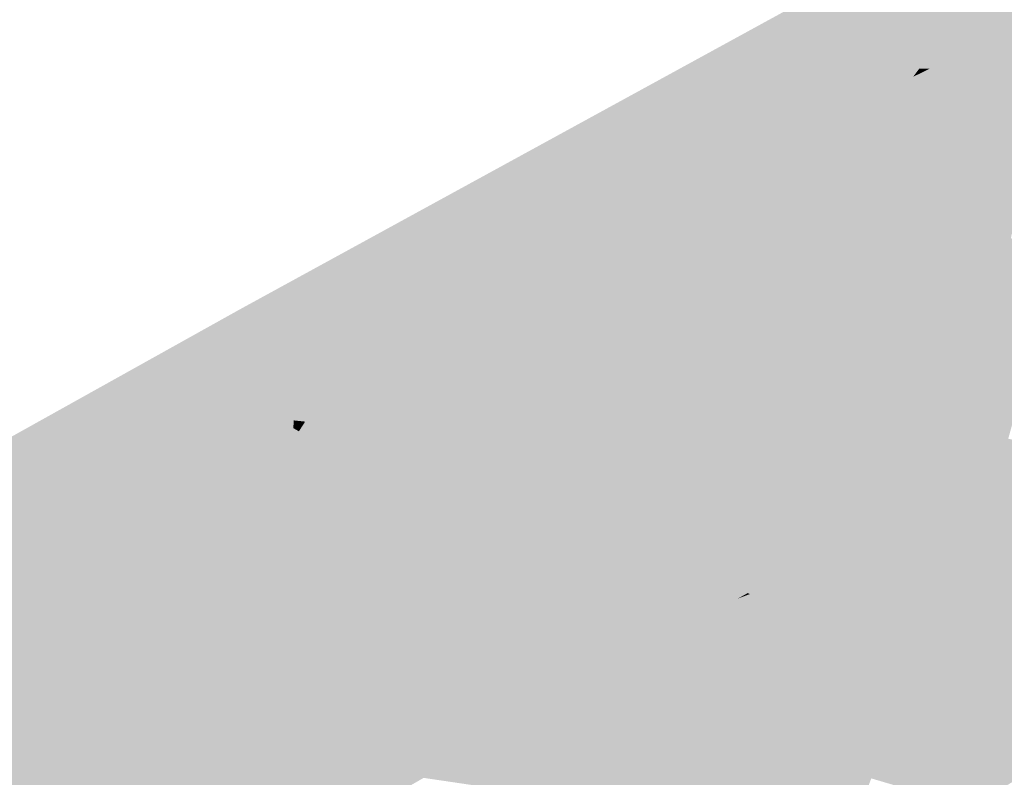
# Model space of a CAD drawing. Header units: metres. Extents: x 164696 to 183842, y 382615 to 387356.
# Tile 460 of 656: x 182649.13 to 182652.08, y 386616.77 to 386619.04. Entities that reach past the tile are written whole.
import ezdxf

# ---------------------------------------------------------------- set-up
doc = ezdxf.new("R2010")
doc.units = ezdxf.units.M
doc.layers.add('C3D-SURFACE_TINSURFACE', color=7, linetype='Continuous')

msp = doc.modelspace()

# ---------------------------------------------------------------- linework, layer by layer
at = {"layer": 'C3D-SURFACE_TINSURFACE', "color": 11, "linetype": 'Continuous', "lineweight": -3, "true_color": 0xff8585}
for points in [[(182653.4598, 386620.18), (182649.7922, 386618.1737), (182651.688, 386619.1561)], [(182649.7922, 386618.1737), (182650.9916, 386618.4279), (182651.688, 386619.1561)], [(182651.0734, 386618.4695), (182651.688, 386619.1561), (182650.9916, 386618.4279)], [(182651.1552, 386618.5112), (182651.688, 386619.1561), (182651.0734, 386618.4695)], [(182651.1552, 386618.5112), (182651.2743, 386618.5736), (182651.688, 386619.1561)], [(182651.2743, 386618.5736), (182651.2971, 386618.5875), (182651.688, 386619.1561)], [(182651.2971, 386618.5875), (182651.3199, 386618.6014), (182651.688, 386619.1561)], [(182651.3199, 386618.6014), (182651.3427, 386618.6154), (182651.688, 386619.1561)], [(182651.3655, 386618.6293), (182651.688, 386619.1561), (182651.3427, 386618.6154)], [(182651.3884, 386618.6433), (182651.688, 386619.1561), (182651.3655, 386618.6293)], [(182651.3884, 386618.6433), (182651.4112, 386618.6572), (182651.688, 386619.1561)], [(182651.4112, 386618.6572), (182651.434, 386618.6711), (182651.688, 386619.1561)], [(182651.4568, 386618.6851), (182651.688, 386619.1561), (182651.434, 386618.6711)], [(182651.4796, 386618.699), (182651.688, 386619.1561), (182651.4568, 386618.6851)], [(182651.4796, 386618.699), (182651.5292, 386618.7326), (182651.688, 386619.1561)], [(182651.5292, 386618.7326), (182651.6087, 386618.7727), (182651.688, 386619.1561)], [(182651.7299, 386619.0963), (182651.688, 386619.1561), (182651.6087, 386618.7727)], [(182652.0591, 386618.9906), (182651.7113, 386619.1296), (182651.7299, 386619.0963)], [(182652.0591, 386618.9906), (182652.1273, 386619.0289), (182651.7113, 386619.1296)], [(182652.1273, 386619.0289), (182652.1954, 386619.0673), (182651.7113, 386619.1296)], [(182651.7299, 386619.0963), (182651.6087, 386618.7727), (182651.7485, 386619.0631)], [(182652.0591, 386618.9906), (182651.7299, 386619.0963), (182651.7485, 386619.0631)], [(182652.2636, 386619.1056), (182652.1954, 386619.0673), (182652.0472, 386618.4781)], [(182652.2636, 386619.1056), (182652.0472, 386618.4781), (182652.0745, 386618.4306)], [(182652.2636, 386619.1056), (182652.0745, 386618.4306), (182652.1018, 386618.3897)], [(182652.1273, 386619.0289), (182652.0199, 386618.5256), (182652.1954, 386619.0673)], [(182652.1954, 386619.0673), (182652.0199, 386618.5256), (182652.0472, 386618.4781)], [(182651.7485, 386619.0631), (182651.6087, 386618.7727), (182651.6882, 386618.8128)], [(182651.767, 386619.0298), (182651.7485, 386619.0631), (182651.6882, 386618.8128)], [(182652.0112, 386618.9691), (182651.7485, 386619.0631), (182651.767, 386619.0298)], [(182652.0112, 386618.9691), (182652.0591, 386618.9906), (182651.7485, 386619.0631)], [(182651.767, 386619.0298), (182651.6882, 386618.8128), (182651.7932, 386618.9725)], [(182651.9606, 386618.9444), (182651.767, 386619.0298), (182651.7932, 386618.9725)], [(182651.9606, 386618.9444), (182651.9859, 386618.9567), (182651.767, 386619.0298)], [(182652.0112, 386618.9691), (182651.767, 386619.0298), (182651.9859, 386618.9567)], [(182652.0591, 386618.9906), (182651.9926, 386618.5731), (182652.1273, 386619.0289)], [(182652.1273, 386619.0289), (182651.9926, 386618.5731), (182652.0199, 386618.5256)], [(182652.0112, 386618.9691), (182651.9422, 386618.6544), (182652.0591, 386618.9906)], [(182652.0591, 386618.9906), (182651.9422, 386618.6544), (182651.9686, 386618.6085)], [(182652.0591, 386618.9906), (182651.9686, 386618.6085), (182651.9926, 386618.5731)], [(182651.7932, 386618.9725), (182651.6882, 386618.8128), (182651.7582, 386618.8457)], [(182651.7835, 386618.858), (182651.7932, 386618.9725), (182651.7582, 386618.8457)], [(182651.8088, 386618.8704), (182651.7932, 386618.9725), (182651.7835, 386618.858)], [(182651.8088, 386618.8704), (182651.8267, 386618.8943), (182651.7932, 386618.9725)], [(182651.8594, 386618.895), (182651.7932, 386618.9725), (182651.8267, 386618.8943)], [(182651.8594, 386618.895), (182651.8847, 386618.9074), (182651.7932, 386618.9725)], [(182651.91, 386618.9197), (182651.7932, 386618.9725), (182651.8847, 386618.9074)], [(182651.9353, 386618.9321), (182651.7932, 386618.9725), (182651.91, 386618.9197)], [(182651.9353, 386618.9321), (182651.9606, 386618.9444), (182651.7932, 386618.9725)], [(182651.9606, 386618.9444), (182651.9017, 386618.7267), (182651.9859, 386618.9567)], [(182651.9859, 386618.9567), (182651.9017, 386618.7267), (182651.9157, 386618.7004)], [(182652.0112, 386618.9691), (182651.9859, 386618.9567), (182651.9157, 386618.7004)], [(182652.0112, 386618.9691), (182651.9157, 386618.7004), (182651.9422, 386618.6544)], [(182651.91, 386618.9197), (182651.8847, 386618.9074), (182651.8572, 386618.8122)], [(182651.91, 386618.9197), (182651.8572, 386618.8122), (182651.872, 386618.7837)], [(182651.9353, 386618.9321), (182651.91, 386618.9197), (182651.872, 386618.7837)], [(182651.9353, 386618.9321), (182651.872, 386618.7837), (182651.8868, 386618.7552)], [(182651.9353, 386618.9321), (182651.8868, 386618.7552), (182651.9606, 386618.9444)], [(182651.9606, 386618.9444), (182651.8868, 386618.7552), (182651.9017, 386618.7267)], [(182651.8088, 386618.8704), (182651.8341, 386618.8827), (182651.8267, 386618.8943)], [(182651.8341, 386618.8827), (182651.8594, 386618.895), (182651.8267, 386618.8943)], [(182651.8341, 386618.8827), (182651.8424, 386618.8407), (182651.8594, 386618.895)], [(182651.8594, 386618.895), (182651.8424, 386618.8407), (182651.8847, 386618.9074)], [(182651.8847, 386618.9074), (182651.8424, 386618.8407), (182651.8572, 386618.8122)], [(182651.8088, 386618.8704), (182651.7835, 386618.858), (182651.8424, 386618.8407)], [(182651.8088, 386618.8704), (182651.8424, 386618.8407), (182651.8341, 386618.8827)], [(182651.872, 386618.7837), (182651.7582, 386618.8457), (182651.6882, 386618.8128)], [(182651.8572, 386618.8122), (182651.7835, 386618.858), (182651.7582, 386618.8457)], [(182651.872, 386618.7837), (182651.8572, 386618.8122), (182651.7582, 386618.8457)], [(182651.7835, 386618.858), (182651.8572, 386618.8122), (182651.8424, 386618.8407)], [(182651.9017, 386618.7267), (182651.6882, 386618.8128), (182651.6087, 386618.7727)], [(182651.872, 386618.7837), (182651.6882, 386618.8128), (182651.8868, 386618.7552)], [(182651.9017, 386618.7267), (182651.8868, 386618.7552), (182651.6882, 386618.8128)], [(182651.9422, 386618.6544), (182651.6087, 386618.7727), (182651.5292, 386618.7326)], [(182651.9157, 386618.7004), (182651.9017, 386618.7267), (182651.6087, 386618.7727)], [(182651.9157, 386618.7004), (182651.6087, 386618.7727), (182651.9422, 386618.6544)], [(182651.4796, 386618.699), (182651.9686, 386618.6085), (182651.5292, 386618.7326)], [(182651.9686, 386618.6085), (182651.9422, 386618.6544), (182651.5292, 386618.7326)], [(182652.0199, 386618.5256), (182651.4568, 386618.6851), (182651.434, 386618.6711)], [(182651.4796, 386618.699), (182651.4568, 386618.6851), (182651.9926, 386618.5731)], [(182652.0199, 386618.5256), (182651.9926, 386618.5731), (182651.4568, 386618.6851)], [(182651.4796, 386618.699), (182651.9926, 386618.5731), (182651.9686, 386618.6085)], [(182652.0472, 386618.4781), (182651.4112, 386618.6572), (182651.3884, 386618.6433)], [(182652.0199, 386618.5256), (182651.434, 386618.6711), (182651.4112, 386618.6572)], [(182652.0472, 386618.4781), (182652.0199, 386618.5256), (182651.4112, 386618.6572)], [(182652.0745, 386618.4306), (182651.3655, 386618.6293), (182651.3427, 386618.6154)], [(182652.0472, 386618.4781), (182651.3884, 386618.6433), (182651.3655, 386618.6293)], [(182652.0745, 386618.4306), (182652.0472, 386618.4781), (182651.3655, 386618.6293)], [(182651.8708, 386617.6482), (182651.3199, 386618.6014), (182651.2971, 386618.5875)], [(182652.0745, 386618.4306), (182651.3427, 386618.6154), (182651.3199, 386618.6014)], [(182652.0745, 386618.4306), (182651.3199, 386618.6014), (182651.8708, 386617.6482)], [(182651.1552, 386618.5112), (182651.2515, 386618.5596), (182651.2743, 386618.5736)], [(182651.82, 386617.6189), (182651.2743, 386618.5736), (182651.2515, 386618.5596)], [(182651.8708, 386617.6482), (182651.2971, 386618.5875), (182651.2743, 386618.5736)], [(182651.8708, 386617.6482), (182651.2743, 386618.5736), (182651.82, 386617.6189)], [(182650.9849, 386618.0022), (182651.2515, 386618.5596), (182651.2287, 386618.5457)], [(182650.9849, 386618.0022), (182651.82, 386617.6189), (182651.2515, 386618.5596)], [(182650.9849, 386618.0022), (182651.2287, 386618.5457), (182651.1552, 386618.5112)], [(182651.1552, 386618.5112), (182651.2287, 386618.5457), (182651.2515, 386618.5596)], [(182650.9849, 386618.0022), (182651.1552, 386618.5112), (182651.0734, 386618.4695)], [(182650.9849, 386618.0022), (182651.0734, 386618.4695), (182650.9916, 386618.4279)], [(182650.9348, 386618.3953), (182650.9916, 386618.4279), (182649.7922, 386618.1737)], [(182650.9849, 386618.0022), (182650.9916, 386618.4279), (182650.9348, 386618.3953)], [(182652.0745, 386618.4306), (182651.8708, 386617.6482), (182651.9216, 386617.6775)], [(182652.1201, 386618.355), (182652.0745, 386618.4306), (182651.9216, 386617.6775)], [(182652.0745, 386618.4306), (182652.1201, 386618.355), (182652.1018, 386618.3897)], [(182650.898, 386618.3742), (182650.9348, 386618.3953), (182649.7922, 386618.1737)], [(182650.9849, 386618.0022), (182650.9348, 386618.3953), (182650.898, 386618.3742)], [(182650.898, 386618.3742), (182649.7922, 386618.1737), (182650.8612, 386618.3531)], [(182650.9849, 386618.0022), (182650.898, 386618.3742), (182650.8612, 386618.3531)], [(182650.8612, 386618.3531), (182649.7922, 386618.1737), (182650.8244, 386618.332)], [(182650.8244, 386618.332), (182649.7922, 386618.1737), (182650.7876, 386618.311)], [(182650.9849, 386618.0022), (182650.8244, 386618.332), (182650.7876, 386618.311)], [(182650.9849, 386618.0022), (182650.8612, 386618.3531), (182650.8244, 386618.332)], [(182652.1385, 386618.3204), (182652.1201, 386618.355), (182651.9216, 386617.6775)], [(182650.7508, 386618.2899), (182650.7876, 386618.311), (182649.7922, 386618.1737)], [(182650.9849, 386618.0022), (182650.7876, 386618.311), (182650.7508, 386618.2899)], [(182652.1385, 386618.3204), (182651.9216, 386617.6775), (182651.9724, 386617.7069)], [(182652.1385, 386618.3204), (182651.9724, 386617.7069), (182652.0151, 386617.7381)], [(182652.1568, 386618.2857), (182652.1385, 386618.3204), (182652.0151, 386617.7381)], [(182650.714, 386618.2688), (182650.7508, 386618.2899), (182649.7922, 386618.1737)], [(182650.9849, 386618.0022), (182650.7508, 386618.2899), (182650.714, 386618.2688)], [(182652.1568, 386618.2857), (182652.0151, 386617.7381), (182652.1752, 386618.2511)], [(182650.6455, 386618.2222), (182650.714, 386618.2688), (182649.7922, 386618.1737)], [(182650.6455, 386618.2222), (182650.6807, 386618.2434), (182650.714, 386618.2688)], [(182650.9849, 386618.0022), (182650.6807, 386618.2434), (182650.6455, 386618.2222)], [(182650.9849, 386618.0022), (182650.714, 386618.2688), (182650.6807, 386618.2434)], [(182652.1752, 386618.2511), (182652.0151, 386617.7381), (182652.0412, 386617.7546)], [(182652.1893, 386618.2236), (182652.1752, 386618.2511), (182652.0412, 386617.7546)], [(182650.6103, 386618.201), (182650.6455, 386618.2222), (182649.7922, 386618.1737)], [(182650.9849, 386618.0022), (182650.6455, 386618.2222), (182650.6103, 386618.201)], [(182652.1893, 386618.2236), (182652.0412, 386617.7546), (182652.0673, 386617.7711)], [(182652.2053, 386618.1891), (182652.1893, 386618.2236), (182652.0673, 386617.7711)], [(182650.6103, 386618.201), (182649.7922, 386618.1737), (182650.5751, 386618.1797)], [(182650.9849, 386618.0022), (182650.6103, 386618.201), (182650.5751, 386618.1797)], [(182652.2053, 386618.1891), (182652.0673, 386617.7711), (182652.0934, 386617.7875)], [(182649.7922, 386618.1737), (182644.8776, 386615.4343), (182646.3203, 386616.1903)], [(182649.7922, 386618.1737), (182646.3203, 386616.1903), (182647.9868, 386617.0392)], [(182649.7922, 386618.1737), (182647.9868, 386617.0392), (182648.8307, 386617.1893)], [(182649.0096, 386617.2774), (182649.7922, 386618.1737), (182648.8307, 386617.1893)], [(182649.0096, 386617.2774), (182649.042, 386617.2957), (182649.7922, 386618.1737)], [(182649.0744, 386617.3139), (182649.7922, 386618.1737), (182649.042, 386617.2957)], [(182649.0744, 386617.3139), (182649.1067, 386617.3321), (182649.7922, 386618.1737)], [(182649.1067, 386617.3321), (182649.1356, 386617.3486), (182649.7922, 386618.1737)], [(182649.1356, 386617.3486), (182649.167, 386617.3671), (182649.7922, 386618.1737)], [(182649.167, 386617.3671), (182649.1984, 386617.3856), (182649.7922, 386618.1737)], [(182649.1984, 386617.3856), (182649.2299, 386617.4041), (182649.7922, 386618.1737)], [(182649.2613, 386617.4226), (182649.7922, 386618.1737), (182649.2299, 386617.4041)], [(182649.2927, 386617.4411), (182649.7922, 386618.1737), (182649.2613, 386617.4226)], [(182649.2927, 386617.4411), (182649.3242, 386617.4596), (182649.7922, 386618.1737)], [(182649.3556, 386617.4781), (182649.7922, 386618.1737), (182649.3242, 386617.4596)], [(182649.3556, 386617.4781), (182649.3961, 386617.5042), (182649.7922, 386618.1737)], [(182649.3961, 386617.5042), (182649.4893, 386617.5526), (182649.7922, 386618.1737)], [(182649.4893, 386617.5526), (182649.5824, 386617.6011), (182649.7922, 386618.1737)], [(182649.8087, 386618.1382), (182649.7922, 386618.1737), (182649.5824, 386617.6011)], [(182650.5399, 386618.1585), (182650.5751, 386618.1797), (182649.7922, 386618.1737)], [(182649.8087, 386618.1382), (182650.3038, 386618.0138), (182649.7922, 386618.1737)], [(182650.3038, 386618.0138), (182650.3372, 386618.0335), (182649.7922, 386618.1737)], [(182650.3372, 386618.0335), (182650.3706, 386618.0532), (182649.7922, 386618.1737)], [(182650.3706, 386618.0532), (182650.404, 386618.0729), (182649.7922, 386618.1737)], [(182650.404, 386618.0729), (182650.4695, 386618.116), (182649.7922, 386618.1737)], [(182650.4695, 386618.116), (182650.5047, 386618.1373), (182649.7922, 386618.1737)], [(182650.5399, 386618.1585), (182649.7922, 386618.1737), (182650.5047, 386618.1373)], [(182650.9859, 386617.9093), (182650.5399, 386618.1585), (182650.5047, 386618.1373)], [(182650.9859, 386617.9093), (182650.5751, 386618.1797), (182650.5399, 386618.1585)], [(182650.9859, 386617.9093), (182650.9849, 386618.0022), (182650.5751, 386618.1797)], [(182649.8087, 386618.1382), (182649.5824, 386617.6011), (182649.6676, 386617.6421)], [(182649.8252, 386618.1026), (182649.8087, 386618.1382), (182649.6676, 386617.6421)], [(182649.8252, 386618.1026), (182650.2704, 386617.9941), (182649.8087, 386618.1382)], [(182649.8087, 386618.1382), (182650.2704, 386617.9941), (182650.3038, 386618.0138)], [(182650.9859, 386617.9093), (182650.5047, 386618.1373), (182650.4695, 386618.116)], [(182649.8252, 386618.1026), (182649.6676, 386617.6421), (182649.6905, 386617.656)], [(182649.8252, 386618.1026), (182649.6905, 386617.656), (182649.7134, 386617.67)], [(182649.8252, 386618.1026), (182649.7134, 386617.67), (182649.8417, 386618.067)], [(182649.8252, 386618.1026), (182649.8417, 386618.067), (182650.2036, 386617.9547)], [(182649.8252, 386618.1026), (182650.2036, 386617.9547), (182650.237, 386617.9744)], [(182649.8252, 386618.1026), (182650.237, 386617.9744), (182650.2704, 386617.9941)], [(182650.404, 386618.0729), (182650.4374, 386618.0926), (182650.4695, 386618.116)], [(182650.9859, 386617.9093), (182650.4374, 386618.0926), (182650.404, 386618.0729)], [(182650.9859, 386617.9093), (182650.4695, 386618.116), (182650.4374, 386618.0926)], [(182649.8417, 386618.067), (182649.7134, 386617.67), (182649.7363, 386617.684)], [(182649.8417, 386618.067), (182649.7363, 386617.684), (182649.8581, 386618.0275)], [(182649.8417, 386618.067), (182649.8581, 386618.0275), (182650.1671, 386617.9353)], [(182650.2036, 386617.9547), (182649.8417, 386618.067), (182650.1671, 386617.9353)], [(182651.0075, 386617.8664), (182650.404, 386618.0729), (182650.3706, 386618.0532)], [(182651.0075, 386617.8664), (182650.9859, 386617.9093), (182650.404, 386618.0729)], [(182651.0274, 386617.8159), (182650.3706, 386618.0532), (182650.3372, 386618.0335)], [(182651.0274, 386617.8159), (182651.0075, 386617.8664), (182650.3706, 386618.0532)], [(182649.8581, 386618.0275), (182649.7363, 386617.684), (182649.7592, 386617.6979)], [(182649.8581, 386618.0275), (182649.7592, 386617.6979), (182649.7821, 386617.7119)], [(182649.805, 386617.7259), (182649.8581, 386618.0275), (182649.7821, 386617.7119)], [(182649.805, 386617.7259), (182649.8949, 386617.9599), (182649.8581, 386618.0275)], [(182650.1315, 386617.916), (182649.8581, 386618.0275), (182649.8949, 386617.9599)], [(182650.1315, 386617.916), (182650.1671, 386617.9353), (182649.8581, 386618.0275)], [(182650.2704, 386617.9941), (182650.1367, 386617.4851), (182650.3038, 386618.0138)], [(182650.3038, 386618.0138), (182650.1367, 386617.4851), (182650.1542, 386617.4525)], [(182650.3038, 386618.0138), (182650.1542, 386617.4525), (182650.3372, 386618.0335)], [(182650.3372, 386618.0335), (182650.1542, 386617.4525), (182650.1717, 386617.42)], [(182651.0274, 386617.8159), (182650.3372, 386618.0335), (182650.1717, 386617.42)], [(182650.237, 386617.9744), (182650.1192, 386617.5177), (182650.2704, 386617.9941)], [(182650.2704, 386617.9941), (182650.1192, 386617.5177), (182650.1367, 386617.4851)], [(182650.9849, 386618.0022), (182651.0075, 386617.8664), (182651.0424, 386617.7872)], [(182651.0075, 386617.8664), (182650.9849, 386618.0022), (182650.9859, 386617.9093)], [(182650.9849, 386618.0022), (182651.7691, 386617.5895), (182651.82, 386617.6189)], [(182650.9849, 386618.0022), (182651.0424, 386617.7872), (182651.7691, 386617.5895)], [(182649.805, 386617.7259), (182649.8279, 386617.7398), (182649.8949, 386617.9599)], [(182649.8279, 386617.7398), (182649.8508, 386617.7538), (182649.8949, 386617.9599)], [(182649.8508, 386617.7538), (182649.8737, 386617.7678), (182649.8949, 386617.9599)], [(182649.9248, 386617.9075), (182649.8949, 386617.9599), (182649.8737, 386617.7678)], [(182649.9248, 386617.9075), (182650.0603, 386617.8773), (182649.8949, 386617.9599)], [(182649.8949, 386617.9599), (182650.0603, 386617.8773), (182650.0959, 386617.8966)], [(182650.1315, 386617.916), (182649.8949, 386617.9599), (182650.0959, 386617.8966)], [(182650.2036, 386617.9547), (182650.1671, 386617.9353), (182650.076, 386617.5951)], [(182650.2036, 386617.9547), (182650.076, 386617.5951), (182650.1018, 386617.5502)], [(182650.2036, 386617.9547), (182650.1018, 386617.5502), (182650.237, 386617.9744)], [(182650.237, 386617.9744), (182650.1018, 386617.5502), (182650.1192, 386617.5177)], [(182650.1315, 386617.916), (182650.0463, 386617.6496), (182650.1671, 386617.9353)], [(182650.1671, 386617.9353), (182650.0463, 386617.6496), (182650.076, 386617.5951)], [(182650.1315, 386617.916), (182650.0959, 386617.8966), (182650.0463, 386617.6496)], [(182649.9248, 386617.9075), (182649.8737, 386617.7678), (182649.8966, 386617.7817)], [(182649.9248, 386617.9075), (182649.8966, 386617.7817), (182649.9179, 386617.7999)], [(182649.9248, 386617.9075), (182649.9179, 386617.7999), (182649.9399, 386617.8749)], [(182649.9248, 386617.9075), (182649.9399, 386617.8749), (182650.0247, 386617.8579)], [(182649.9248, 386617.9075), (182650.0247, 386617.8579), (182650.0603, 386617.8773)], [(182650.0603, 386617.8773), (182650.0165, 386617.7041), (182650.0959, 386617.8966)], [(182650.0959, 386617.8966), (182650.0165, 386617.7041), (182650.0463, 386617.6496)], [(182649.9179, 386617.7999), (182649.9551, 386617.8422), (182649.9399, 386617.8749)], [(182649.9399, 386617.8749), (182649.9551, 386617.8422), (182649.9891, 386617.8386)], [(182650.0247, 386617.8579), (182649.9399, 386617.8749), (182649.9891, 386617.8386)], [(182650.0247, 386617.8579), (182649.9891, 386617.8386), (182649.9855, 386617.777)], [(182650.0247, 386617.8579), (182649.9855, 386617.777), (182650.0006, 386617.7443)], [(182650.0247, 386617.8579), (182650.0006, 386617.7443), (182650.0603, 386617.8773)], [(182650.0603, 386617.8773), (182650.0006, 386617.7443), (182650.0165, 386617.7041)], [(182651.0075, 386617.8664), (182651.0274, 386617.8159), (182651.0424, 386617.7872)], [(182649.9179, 386617.7999), (182649.9535, 386617.8192), (182649.9551, 386617.8422)], [(182649.9535, 386617.8192), (182649.9703, 386617.8096), (182649.9551, 386617.8422)], [(182649.9551, 386617.8422), (182649.9703, 386617.8096), (182649.9891, 386617.8386)], [(182649.9703, 386617.8096), (182649.9855, 386617.777), (182649.9891, 386617.8386)], [(182649.9179, 386617.7999), (182649.8966, 386617.7817), (182649.9855, 386617.777)], [(182649.9179, 386617.7999), (182649.9703, 386617.8096), (182649.9535, 386617.8192)], [(182649.9179, 386617.7999), (182649.9855, 386617.777), (182649.9703, 386617.8096)], [(182651.0274, 386617.8159), (182650.1717, 386617.42), (182650.1892, 386617.3874)], [(182651.0274, 386617.8159), (182650.1892, 386617.3874), (182650.2052, 386617.3587)], [(182651.0274, 386617.8159), (182650.2052, 386617.3587), (182651.0424, 386617.7872)], [(182649.8737, 386617.7678), (182650.0006, 386617.7443), (182649.8966, 386617.7817)], [(182649.8966, 386617.7817), (182650.0006, 386617.7443), (182649.9855, 386617.777)], [(182651.0771, 386617.7066), (182651.0424, 386617.7872), (182650.2052, 386617.3587)], [(182651.0771, 386617.7066), (182651.0573, 386617.7586), (182651.0424, 386617.7872)], [(182651.0424, 386617.7872), (182651.0573, 386617.7586), (182651.7691, 386617.5895)], [(182652.4836, 386617.66), (182652.0673, 386617.7711), (182652.0412, 386617.7546)], [(182652.0934, 386617.7875), (182652.0673, 386617.7711), (182652.4597, 386617.6979)], [(182652.4836, 386617.66), (182652.4597, 386617.6979), (182652.0673, 386617.7711)], [(182649.805, 386617.7259), (182650.0463, 386617.6496), (182649.8279, 386617.7398)], [(182649.8279, 386617.7398), (182650.0165, 386617.7041), (182649.8508, 386617.7538)], [(182649.8279, 386617.7398), (182650.0463, 386617.6496), (182650.0165, 386617.7041)], [(182649.8508, 386617.7538), (182650.0165, 386617.7041), (182649.8737, 386617.7678)], [(182649.8737, 386617.7678), (182650.0165, 386617.7041), (182650.0006, 386617.7443)], [(182651.0573, 386617.7586), (182651.707, 386617.5514), (182651.7347, 386617.5678)], [(182651.0573, 386617.7586), (182651.6792, 386617.5351), (182651.707, 386617.5514)], [(182651.0573, 386617.7586), (182651.6514, 386617.5188), (182651.6792, 386617.5351)], [(182651.0573, 386617.7586), (182651.0771, 386617.7066), (182651.6514, 386617.5188)], [(182651.0573, 386617.7586), (182651.7347, 386617.5678), (182651.7691, 386617.5895)], [(182652.0412, 386617.7546), (182652.0151, 386617.7381), (182652.5074, 386617.6222)], [(182652.4836, 386617.66), (182652.0412, 386617.7546), (182652.5074, 386617.6222)], [(182650.0463, 386617.6496), (182649.7821, 386617.7119), (182649.7592, 386617.6979)], [(182649.805, 386617.7259), (182649.7821, 386617.7119), (182650.0463, 386617.6496)], [(182652.0151, 386617.7381), (182651.9724, 386617.7069), (182652.5074, 386617.6222)], [(182650.076, 386617.5951), (182649.7363, 386617.684), (182649.7134, 386617.67)], [(182650.076, 386617.5951), (182649.7592, 386617.6979), (182649.7363, 386617.684)], [(182650.076, 386617.5951), (182650.0463, 386617.6496), (182649.7592, 386617.6979)], [(182650.2244, 386617.3214), (182651.0771, 386617.7066), (182650.2052, 386617.3587)], [(182650.2244, 386617.3214), (182650.2436, 386617.2841), (182651.0771, 386617.7066)], [(182651.0771, 386617.7066), (182650.2436, 386617.2841), (182650.8933, 386617.0953)], [(182651.0927, 386617.675), (182651.0771, 386617.7066), (182650.8933, 386617.0953)], [(182651.0927, 386617.675), (182651.6514, 386617.5188), (182651.0771, 386617.7066)], [(182651.9724, 386617.7069), (182651.9216, 386617.6775), (182652.387, 386616.9312)], [(182651.9724, 386617.7069), (182652.387, 386616.9312), (182652.5737, 386617.4919)], [(182651.9724, 386617.7069), (182652.5437, 386617.5597), (182652.5074, 386617.6222)], [(182651.9724, 386617.7069), (182652.5587, 386617.5258), (182652.5437, 386617.5597)], [(182651.9724, 386617.7069), (182652.5737, 386617.4919), (182652.5587, 386617.5258)], [(182649.6676, 386617.6421), (182650.1192, 386617.5177), (182649.6905, 386617.656)], [(182649.6905, 386617.656), (182650.1018, 386617.5502), (182649.7134, 386617.67)], [(182649.6905, 386617.656), (182650.1192, 386617.5177), (182650.1018, 386617.5502)], [(182650.076, 386617.5951), (182649.7134, 386617.67), (182650.1018, 386617.5502)], [(182651.0927, 386617.675), (182650.8933, 386617.0953), (182650.9414, 386617.1233)], [(182651.1083, 386617.6435), (182651.0927, 386617.675), (182650.9414, 386617.1233)], [(182651.0927, 386617.675), (182651.6237, 386617.5024), (182651.6514, 386617.5188)], [(182651.0927, 386617.675), (182651.1663, 386617.5672), (182651.6237, 386617.5024)], [(182651.1083, 386617.6435), (182651.1663, 386617.5672), (182651.0927, 386617.675)], [(182651.9216, 386617.6775), (182651.8708, 386617.6482), (182652.3088, 386616.8909)], [(182651.9216, 386617.6775), (182652.3088, 386616.8909), (182652.3479, 386616.911)], [(182651.9216, 386617.6775), (182652.3479, 386616.911), (182652.387, 386616.9312)], [(182649.5824, 386617.6011), (182650.1542, 386617.4525), (182649.6676, 386617.6421)], [(182649.6676, 386617.6421), (182650.1367, 386617.4851), (182650.1192, 386617.5177)], [(182649.6676, 386617.6421), (182650.1542, 386617.4525), (182650.1367, 386617.4851)], [(182651.1083, 386617.6435), (182650.9414, 386617.1233), (182650.9895, 386617.1512)], [(182651.1083, 386617.6435), (182650.9895, 386617.1512), (182651.124, 386617.6119)], [(182651.1083, 386617.6435), (182651.124, 386617.6119), (182651.1663, 386617.5672)], [(182651.8708, 386617.6482), (182651.82, 386617.6189), (182652.3088, 386616.8909)], [(182649.4893, 386617.5526), (182650.1892, 386617.3874), (182649.5824, 386617.6011)], [(182649.5824, 386617.6011), (182650.1717, 386617.42), (182650.1542, 386617.4525)], [(182649.5824, 386617.6011), (182650.1892, 386617.3874), (182650.1717, 386617.42)], [(182651.124, 386617.6119), (182650.9895, 386617.1512), (182651.0376, 386617.1792)], [(182651.124, 386617.6119), (182651.0376, 386617.1792), (182651.0771, 386617.2001)], [(182651.124, 386617.6119), (182651.0771, 386617.2001), (182651.1663, 386617.5672)], [(182651.82, 386617.6189), (182651.7691, 386617.5895), (182652.2416, 386616.8452)], [(182651.82, 386617.6189), (182652.2416, 386616.8452), (182652.2746, 386616.8658)], [(182651.82, 386617.6189), (182652.2746, 386616.8658), (182652.3088, 386616.8909)], [(182651.1907, 386617.5295), (182651.1663, 386617.5672), (182651.0771, 386617.2001)], [(182651.1663, 386617.5672), (182651.5959, 386617.4861), (182651.6237, 386617.5024)], [(182651.1663, 386617.5672), (182651.5681, 386617.4698), (182651.5959, 386617.4861)], [(182651.1663, 386617.5672), (182651.5404, 386617.4534), (182651.5681, 386617.4698)], [(182651.1663, 386617.5672), (182651.1907, 386617.5295), (182651.5404, 386617.4534)], [(182651.7347, 386617.5678), (182651.5706, 386616.9835), (182651.5935, 386616.9466)], [(182651.7347, 386617.5678), (182651.707, 386617.5514), (182651.5706, 386616.9835)], [(182651.7347, 386617.5678), (182651.5935, 386616.9466), (182652.2087, 386616.8246)], [(182651.7347, 386617.5678), (182652.2087, 386616.8246), (182651.7691, 386617.5895)], [(182651.7691, 386617.5895), (182652.2087, 386616.8246), (182652.2416, 386616.8452)], [(182649.3961, 386617.5042), (182649.9552, 386616.5502), (182649.4893, 386617.5526)], [(182649.4893, 386617.5526), (182649.9552, 386616.5502), (182649.9934, 386616.5707)], [(182650.2244, 386617.3214), (182649.4893, 386617.5526), (182649.9934, 386616.5707)], [(182650.2052, 386617.3587), (182650.1892, 386617.3874), (182649.4893, 386617.5526)], [(182650.2244, 386617.3214), (182650.2052, 386617.3587), (182649.4893, 386617.5526)], [(182651.5478, 386617.0205), (182651.5706, 386616.9835), (182651.6792, 386617.5351)], [(182651.5478, 386617.0205), (182651.6792, 386617.5351), (182651.6514, 386617.5188)], [(182651.707, 386617.5514), (182651.6792, 386617.5351), (182651.5706, 386616.9835)], [(182649.3556, 386617.4781), (182649.1811, 386616.8252), (182649.3961, 386617.5042)], [(182649.3961, 386617.5042), (182649.1811, 386616.8252), (182649.197, 386616.7932)], [(182649.3961, 386617.5042), (182649.197, 386616.7932), (182649.9552, 386616.5502)], [(182651.1907, 386617.5295), (182651.0771, 386617.2001), (182651.1065, 386617.2156)], [(182651.1907, 386617.5295), (182651.1065, 386617.2156), (182651.1359, 386617.2311)], [(182651.2152, 386617.4918), (182651.1907, 386617.5295), (182651.1359, 386617.2311)], [(182651.2152, 386617.4918), (182651.5404, 386617.4534), (182651.1907, 386617.5295)], [(182651.5211, 386617.0606), (182651.5478, 386617.0205), (182651.6514, 386617.5188)], [(182651.5211, 386617.0606), (182651.6514, 386617.5188), (182651.6237, 386617.5024)], [(182649.3556, 386617.4781), (182649.3242, 386617.4596), (182649.1653, 386616.8572)], [(182649.3556, 386617.4781), (182649.1653, 386616.8572), (182649.1811, 386616.8252)], [(182651.2152, 386617.4918), (182651.1359, 386617.2311), (182651.1654, 386617.2467)], [(182651.2397, 386617.4541), (182651.2152, 386617.4918), (182651.1654, 386617.2467)], [(182651.2152, 386617.4918), (182651.5015, 386617.4282), (182651.5404, 386617.4534)], [(182651.2152, 386617.4918), (182651.4545, 386617.4025), (182651.5015, 386617.4282)], [(182651.2152, 386617.4918), (182651.2397, 386617.4541), (182651.4545, 386617.4025)], [(182651.4965, 386617.0915), (182651.5211, 386617.0606), (182651.5959, 386617.4861)], [(182651.4965, 386617.0915), (182651.5959, 386617.4861), (182651.5681, 386617.4698)], [(182651.5211, 386617.0606), (182651.6237, 386617.5024), (182651.5959, 386617.4861)], [(182649.2927, 386617.4411), (182649.1653, 386616.8572), (182649.3242, 386617.4596)], [(182651.2397, 386617.4541), (182651.1654, 386617.2467), (182651.1948, 386617.2622)], [(182651.2397, 386617.4541), (182651.1948, 386617.2622), (182651.2242, 386617.2777)], [(182651.2723, 386617.403), (182651.2397, 386617.4541), (182651.2242, 386617.2777)], [(182651.2397, 386617.4541), (182651.4076, 386617.3769), (182651.4545, 386617.4025)], [(182651.2723, 386617.403), (182651.4076, 386617.3769), (182651.2397, 386617.4541)], [(182651.4719, 386617.1223), (182651.4965, 386617.0915), (182651.5404, 386617.4534)], [(182651.5015, 386617.4282), (182651.4719, 386617.1223), (182651.5404, 386617.4534)], [(182651.4965, 386617.0915), (182651.5681, 386617.4698), (182651.5404, 386617.4534)], [(182649.1346, 386616.91), (182649.2927, 386617.4411), (182649.2613, 386617.4226)], [(182649.2927, 386617.4411), (182649.1346, 386616.91), (182649.1653, 386616.8572)], [(182649.1346, 386616.91), (182649.2613, 386617.4226), (182649.2299, 386617.4041)], [(182651.4472, 386617.1532), (182651.4719, 386617.1223), (182651.5015, 386617.4282)], [(182651.4472, 386617.1532), (182651.5015, 386617.4282), (182651.4545, 386617.4025)], [(182649.1346, 386616.91), (182649.2299, 386617.4041), (182649.1984, 386617.3856)], [(182649.1346, 386616.91), (182649.1984, 386617.3856), (182649.167, 386617.3671)], [(182651.2723, 386617.403), (182651.2242, 386617.2777), (182651.2537, 386617.2933)], [(182651.296, 386617.3627), (182651.2723, 386617.403), (182651.2537, 386617.2933)], [(182651.2723, 386617.403), (182651.3606, 386617.3512), (182651.4076, 386617.3769)], [(182651.2723, 386617.403), (182651.296, 386617.3627), (182651.3606, 386617.3512)], [(182651.3896, 386617.2158), (182651.4472, 386617.1532), (182651.4545, 386617.4025)], [(182651.3896, 386617.2158), (182651.4545, 386617.4025), (182651.4076, 386617.3769)], [(182649.1356, 386617.3486), (182649.1346, 386616.91), (182649.167, 386617.3671)], [(182651.296, 386617.3627), (182651.2537, 386617.2933), (182651.2831, 386617.3088)], [(182651.296, 386617.3627), (182651.2831, 386617.3088), (182651.3137, 386617.3255)], [(182651.296, 386617.3627), (182651.3137, 386617.3255), (182651.3606, 386617.3512)], [(182651.3687, 386617.2492), (182651.4076, 386617.3769), (182651.3477, 386617.2826)], [(182651.3477, 386617.2826), (182651.4076, 386617.3769), (182651.3606, 386617.3512)], [(182651.3687, 386617.2492), (182651.3896, 386617.2158), (182651.4076, 386617.3769)], [(182649.1067, 386617.3321), (182649.0797, 386616.9442), (182649.1346, 386616.91)], [(182649.1067, 386617.3321), (182649.1346, 386616.91), (182649.1356, 386617.3486)], [(182651.3198, 386617.3225), (182651.3606, 386617.3512), (182651.3137, 386617.3255)], [(182651.3198, 386617.3225), (182651.3477, 386617.2826), (182651.3606, 386617.3512)], [(182650.2244, 386617.3214), (182649.9934, 386616.5707), (182650.2436, 386617.2841)], [(182651.3477, 386617.2826), (182651.2831, 386617.3088), (182651.2537, 386617.2933)], [(182651.3198, 386617.3225), (182651.3137, 386617.3255), (182651.2831, 386617.3088)], [(182651.3477, 386617.2826), (182651.3198, 386617.3225), (182651.2831, 386617.3088)], [(182650.2436, 386617.2841), (182649.9934, 386616.5707), (182650.0317, 386616.5913)], [(182650.2436, 386617.2841), (182650.0317, 386616.5913), (182650.2628, 386617.2469)], [(182650.2436, 386617.2841), (182650.2628, 386617.2469), (182650.8933, 386617.0953)], [(182651.3896, 386617.2158), (182651.2242, 386617.2777), (182651.1948, 386617.2622)], [(182651.3687, 386617.2492), (182651.2537, 386617.2933), (182651.2242, 386617.2777)], [(182651.3687, 386617.2492), (182651.2242, 386617.2777), (182651.3896, 386617.2158)], [(182651.3687, 386617.2492), (182651.3477, 386617.2826), (182651.2537, 386617.2933)], [(182650.2628, 386617.2469), (182650.0317, 386616.5913), (182650.0699, 386616.6119)], [(182650.282, 386617.2096), (182650.2628, 386617.2469), (182650.0699, 386616.6119)], [(182650.2628, 386617.2469), (182650.8452, 386617.0674), (182650.8933, 386617.0953)], [(182650.2628, 386617.2469), (182650.282, 386617.2096), (182650.8452, 386617.0674)], [(182651.4105, 386617.1824), (182651.1654, 386617.2467), (182651.1359, 386617.2311)], [(182651.4105, 386617.1824), (182651.1948, 386617.2622), (182651.1654, 386617.2467)], [(182651.4105, 386617.1824), (182651.3896, 386617.2158), (182651.1948, 386617.2622)], [(182650.282, 386617.2096), (182650.0699, 386616.6119), (182650.1417, 386616.656)], [(182650.299, 386617.1752), (182650.282, 386617.2096), (182650.1417, 386616.656)], [(182650.282, 386617.2096), (182650.8121, 386617.0444), (182650.8452, 386617.0674)], [(182650.299, 386617.1752), (182650.8121, 386617.0444), (182650.282, 386617.2096)], [(182651.4105, 386617.1824), (182651.1065, 386617.2156), (182651.0771, 386617.2001)], [(182651.4105, 386617.1824), (182651.1359, 386617.2311), (182651.1065, 386617.2156)], [(182651.3896, 386617.2158), (182651.4105, 386617.1824), (182651.4472, 386617.1532)], [(182651.5211, 386617.0606), (182651.0376, 386617.1792), (182650.9895, 386617.1512)], [(182651.4965, 386617.0915), (182651.0771, 386617.2001), (182651.0376, 386617.1792)], [(182651.4965, 386617.0915), (182651.0376, 386617.1792), (182651.5211, 386617.0606)], [(182651.4105, 386617.1824), (182651.0771, 386617.2001), (182651.4719, 386617.1223)], [(182651.4965, 386617.0915), (182651.4719, 386617.1223), (182651.0771, 386617.2001)], [(182651.4105, 386617.1824), (182651.4719, 386617.1223), (182651.4472, 386617.1532)], [(182650.299, 386617.1752), (182650.1417, 386616.656), (182650.1821, 386616.6793)], [(182650.3219, 386617.1357), (182650.299, 386617.1752), (182650.1821, 386616.6793)], [(182650.299, 386617.1752), (182650.7756, 386617.024), (182650.8121, 386617.0444)], [(182650.299, 386617.1752), (182650.3219, 386617.1357), (182650.7756, 386617.024)], [(182650.9895, 386617.1512), (182650.9414, 386617.1233), (182651.4188, 386616.3851)], [(182651.5706, 386616.9835), (182650.9895, 386617.1512), (182651.4188, 386616.3851)], [(182651.5211, 386617.0606), (182650.9895, 386617.1512), (182651.5478, 386617.0205)], [(182650.9895, 386617.1512), (182651.5706, 386616.9835), (182651.5478, 386617.0205)], [(182650.3219, 386617.1357), (182650.1821, 386616.6793), (182650.2225, 386616.7027)], [(182650.3448, 386617.0962), (182650.3219, 386617.1357), (182650.2225, 386616.7027)], [(182650.3219, 386617.1357), (182650.7391, 386617.0036), (182650.7756, 386617.024)], [(182650.3448, 386617.0962), (182650.7391, 386617.0036), (182650.3219, 386617.1357)], [(182650.9414, 386617.1233), (182650.8933, 386617.0953), (182651.3758, 386616.3601)], [(182650.9414, 386617.1233), (182651.3758, 386616.3601), (182651.4188, 386616.3851)], [(182650.3448, 386617.0962), (182650.2225, 386616.7027), (182650.2629, 386616.726)], [(182650.3448, 386617.0962), (182650.2629, 386616.726), (182650.3677, 386617.0567)], [(182650.3448, 386617.0962), (182650.7026, 386616.9832), (182650.7391, 386617.0036)], [(182650.3448, 386617.0962), (182650.3677, 386617.0567), (182650.7026, 386616.9832)], [(182650.8933, 386617.0953), (182650.8452, 386617.0674), (182651.2896, 386616.3099)], [(182650.8933, 386617.0953), (182651.2896, 386616.3099), (182651.3327, 386616.335)], [(182650.8933, 386617.0953), (182651.3327, 386616.335), (182651.3758, 386616.3601)], [(182650.8452, 386617.0674), (182650.8121, 386617.0444), (182651.2896, 386616.3099)], [(182650.3677, 386617.0567), (182650.2629, 386616.726), (182650.3032, 386616.7493)], [(182650.3677, 386617.0567), (182650.3032, 386616.7493), (182650.3906, 386617.0171)], [(182650.3677, 386617.0567), (182650.666, 386616.9628), (182650.7026, 386616.9832)], [(182650.3677, 386617.0567), (182650.3906, 386617.0171), (182650.666, 386616.9628)], [(182650.654, 386616.543), (182650.6739, 386616.5032), (182650.8121, 386617.0444)], [(182650.654, 386616.543), (182650.8121, 386617.0444), (182650.7756, 386617.024)], [(182650.8121, 386617.0444), (182650.6739, 386616.5032), (182651.2896, 386616.3099)], [(182650.3906, 386617.0171), (182650.3032, 386616.7493), (182650.3436, 386616.7726)], [(182650.3798, 386616.7973), (182650.3906, 386617.0171), (182650.3436, 386616.7726)], [(182650.3798, 386616.7973), (182650.4151, 386616.9823), (182650.3906, 386617.0171)], [(182650.666, 386616.9628), (182650.3906, 386617.0171), (182650.6295, 386616.9424)], [(182650.6295, 386616.9424), (182650.3906, 386617.0171), (182650.4151, 386616.9823)], [(182650.7391, 386617.0036), (182650.6191, 386616.6104), (182650.6362, 386616.5775)], [(182650.7026, 386616.9832), (182650.6191, 386616.6104), (182650.7391, 386617.0036)], [(182650.654, 386616.543), (182650.7756, 386617.024), (182650.6362, 386616.5775)], [(182650.7756, 386617.024), (182650.7391, 386617.0036), (182650.6362, 386616.5775)], [(182650.3798, 386616.7973), (182650.438, 386616.941), (182650.4151, 386616.9823)], [(182650.5994, 386616.9226), (182650.6295, 386616.9424), (182650.4151, 386616.9823)], [(182650.5994, 386616.9226), (182650.4151, 386616.9823), (182650.438, 386616.941)], [(182650.7026, 386616.9832), (182650.5848, 386616.6762), (182650.602, 386616.6433)], [(182650.7026, 386616.9832), (182650.666, 386616.9628), (182650.5848, 386616.6762)], [(182650.7026, 386616.9832), (182650.602, 386616.6433), (182650.6191, 386616.6104)], [(182651.5935, 386616.9466), (182651.5706, 386616.9835), (182651.4188, 386616.3851)], [(182649.197, 386616.7932), (182649.0797, 386616.9442), (182648.3704, 386616.3705)], [(182649.197, 386616.7932), (182649.1811, 386616.8252), (182649.0797, 386616.9442)], [(182649.1811, 386616.8252), (182649.1653, 386616.8572), (182649.0797, 386616.9442)], [(182649.1653, 386616.8572), (182649.1346, 386616.91), (182649.0797, 386616.9442)], [(182650.666, 386616.9628), (182650.5677, 386616.7091), (182650.5848, 386616.6762)], [(182650.666, 386616.9628), (182650.6295, 386616.9424), (182650.5677, 386616.7091)], [(182651.5935, 386616.9466), (182651.4188, 386616.3851), (182651.4619, 386616.4102)], [(182651.5935, 386616.9466), (182651.4619, 386616.4102), (182651.4987, 386616.4332)], [(182651.5935, 386616.9466), (182651.4987, 386616.4332), (182651.6397, 386616.8552)], [(182651.5935, 386616.9466), (182651.6397, 386616.8552), (182651.6164, 386616.9096)], [(182651.5935, 386616.9466), (182651.6164, 386616.9096), (182652.1757, 386616.804)], [(182651.5935, 386616.9466), (182652.1757, 386616.804), (182652.2087, 386616.8246)], [(182650.4112, 386616.8152), (182650.438, 386616.941), (182650.3798, 386616.7973)], [(182650.4112, 386616.8152), (182650.461, 386616.8998), (182650.438, 386616.941)], [(182650.5994, 386616.9226), (182650.438, 386616.941), (182650.568, 386616.9047)], [(182650.568, 386616.9047), (182650.438, 386616.941), (182650.5367, 386616.8868)], [(182650.5367, 386616.8868), (182650.438, 386616.941), (182650.461, 386616.8998)], [(182650.5994, 386616.9226), (182650.5506, 386616.742), (182650.5677, 386616.7091)], [(182650.5994, 386616.9226), (182650.568, 386616.9047), (182650.5506, 386616.742)], [(182650.5994, 386616.9226), (182650.5677, 386616.7091), (182650.6295, 386616.9424)], [(182650.4425, 386616.8331), (182650.461, 386616.8998), (182650.4112, 386616.8152)], [(182650.4739, 386616.851), (182650.461, 386616.8998), (182650.4425, 386616.8331)], [(182650.5367, 386616.8868), (182650.461, 386616.8998), (182650.5053, 386616.8689)], [(182650.5053, 386616.8689), (182650.461, 386616.8998), (182650.4839, 386616.8585)], [(182650.4739, 386616.851), (182650.4839, 386616.8585), (182650.461, 386616.8998)], [(182650.5367, 386616.8868), (182650.5053, 386616.8689), (182650.5068, 386616.8173)], [(182650.5367, 386616.8868), (182650.5068, 386616.8173), (182650.5297, 386616.776)], [(182650.568, 386616.9047), (182650.5297, 386616.776), (182650.5506, 386616.742)], [(182650.568, 386616.9047), (182650.5367, 386616.8868), (182650.5297, 386616.776)], [(182651.6164, 386616.9096), (182651.6397, 386616.8552), (182652.0768, 386616.7423)], [(182651.6164, 386616.9096), (182652.0768, 386616.7423), (182652.1098, 386616.7629)], [(182651.6164, 386616.9096), (182652.1098, 386616.7629), (182652.1427, 386616.7834)], [(182651.6164, 386616.9096), (182652.1427, 386616.7834), (182652.1757, 386616.804)], [(182650.4739, 386616.851), (182650.5068, 386616.8173), (182650.4839, 386616.8585)], [(182650.5053, 386616.8689), (182650.4839, 386616.8585), (182650.5068, 386616.8173)], [(182651.4987, 386616.4332), (182651.534, 386616.4528), (182651.6397, 386616.8552)], [(182651.534, 386616.4528), (182651.6616, 386616.8131), (182651.6397, 386616.8552)], [(182651.6397, 386616.8552), (182651.6616, 386616.8131), (182652.0072, 386616.7058)], [(182651.6397, 386616.8552), (182652.0072, 386616.7058), (182652.0768, 386616.7423)], [(182650.4425, 386616.8331), (182650.4112, 386616.8152), (182650.5068, 386616.8173)], [(182650.4739, 386616.851), (182650.4425, 386616.8331), (182650.5068, 386616.8173)], [(182650.3798, 386616.7973), (182650.3436, 386616.7726), (182650.5506, 386616.742)], [(182650.4112, 386616.8152), (182650.3798, 386616.7973), (182650.5297, 386616.776)], [(182650.3798, 386616.7973), (182650.5506, 386616.742), (182650.5297, 386616.776)], [(182650.4112, 386616.8152), (182650.5297, 386616.776), (182650.5068, 386616.8173)], [(182651.534, 386616.4528), (182651.5693, 386616.4724), (182651.6616, 386616.8131)], [(182651.5693, 386616.4724), (182651.6835, 386616.771), (182651.6616, 386616.8131)], [(182651.6616, 386616.8131), (182651.6835, 386616.771), (182651.9702, 386616.6866)], [(182651.6616, 386616.8131), (182651.9702, 386616.6866), (182652.0072, 386616.7058)], [(182649.197, 386616.7932), (182648.3704, 386616.3705), (182649.218, 386616.7428)], [(182649.197, 386616.7932), (182649.917, 386616.5296), (182649.9552, 386616.5502)], [(182649.197, 386616.7932), (182649.218, 386616.7428), (182649.917, 386616.5296)]]:
    msp.add_solid(points, dxfattribs=at)

doc.saveas('drawing.dxf')
